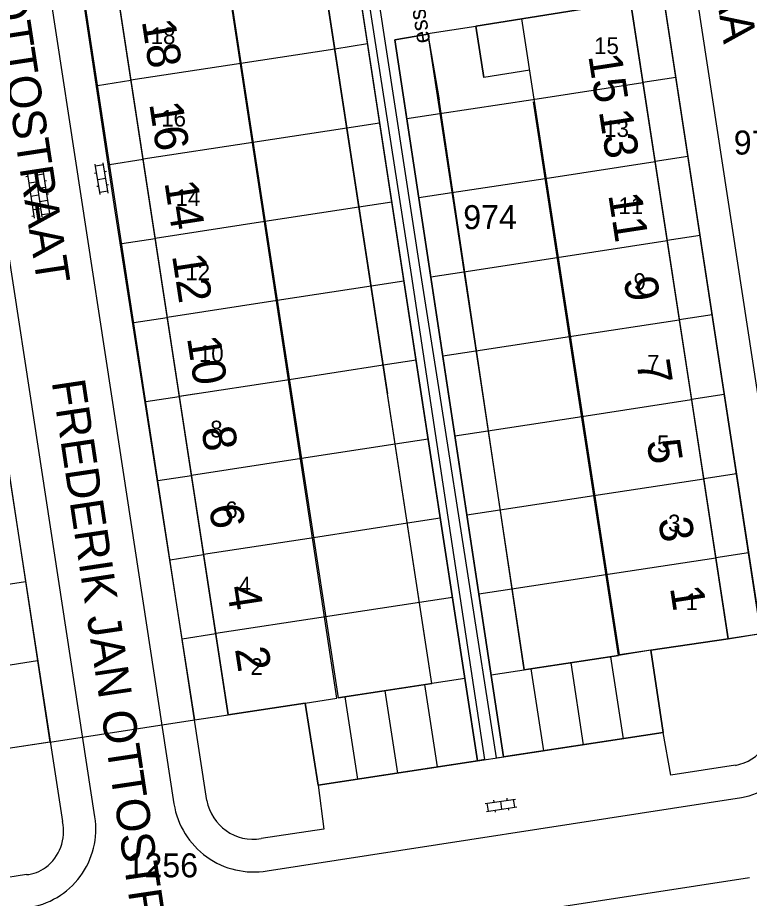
# Model space of a CAD drawing. Extents: x 148816 to 151297, y 399515 to 402500.
# Drawn here: x 150379.4 to 150434.3, y 401212.2 to 401278.2 of the extents above; entities that cross this region are included whole.
import ezdxf

# ---------------------------------------------------------------- set-up
doc = ezdxf.new("R2010")
doc.units = 0
for name, color, linetype in [('B01 Hoofdgebouw  [D] Norm', 7, 'Continuous'), ('B01 Hoofdgebouw  [T] Norm', 7, 'Continuous'), ('B01 hoofgebouw', 7, 'Continuous'), ('B02 Bijgebouw  [D] Norm', 7, 'Continuous'), ('B07 Tussenmuur  [D] Norm', 7, 'Continuous'), ('G01 perceelsgrens', 7, 'Continuous'), ('S02 Open verharding  Norm', 7, 'Continuous'), ('T04 Haag heg  [D] Gem', 7, 'Continuous'), ('T04 Haag heg  [D] Norm', 7, 'Continuous'), ('V00 Kant verharding algemeen  [T] Norm', 7, 'Continuous'), ('Z01 perceelnummer', 7, 'Continuous'), ('Z02 huisnummer', 7, 'Continuous'), ('Z02 Huisnummer  [Tekst] Norm', 7, 'Continuous'), ('Z06 straatnaam', 7, 'Continuous'), ('Z19 Overige Tekst  [Tekst] Gem', 7, 'Continuous')]:
    doc.layers.add(name, color=color, linetype=linetype)

msp = doc.modelspace()

# ---------------------------------------------------------------- linework, layer by layer
at = {"layer": 'B01 Hoofdgebouw  [D] Norm'}
for p, q in [((150394.3, 401286.79), (150399.938, 401250)), ((150392.829, 401250), (150391.53, 401249.801)), ((150414.919, 401228.912), (150424.464, 401230.359)), ((150412.944, 401228.641), (150403.434, 401227.183))]:
    msp.add_line(p, q, dxfattribs=at)
at = {"layer": 'B01 Hoofdgebouw  [T] Norm'}
for p, q in [((150409.67, 401250), (150403.82, 401288.13)), ((150386.06, 401285.53), (150391.5, 401250)), ((150425.37, 401279.43), (150413.77, 401277.58)), ((150429.89, 401250), (150425.37, 401279.43)), ((150413.77, 401277.58), (150414.38, 401273.73)), ((150410.17, 401276.97), (150407.7, 401276.54)), ((150407.7, 401276.54), (150411.72, 401250)), ((150421.452, 401250), (150418.09, 401271.89)), ((150391.5, 401250), (150395.19, 401225.92)), ((150399.938, 401250), (150403.434, 401227.183)), ((150410.478, 401228.263), (150407.146, 401250)), ((150413.89, 401222.47), (150409.67, 401250)), ((150411.72, 401250), (150415.85, 401222.77)), ((150414.26, 401250), (150417.401, 401229.288)), ((150424.464, 401230.359), (150421.452, 401250)), ((150432.71, 401231.61), (150429.89, 401250)), ((150426.9, 401230.77), (150432.71, 401231.61)), ((150427.83, 401224.6), (150426.9, 401230.77)), ((150395.19, 401225.92), (150400.98, 401226.8)), ((150400.98, 401226.8), (150401.94, 401220.64)), ((150415.85, 401222.77), (150427.83, 401224.6)), ((150401.94, 401220.64), (150413.89, 401222.47))]:
    msp.add_line(p, q, dxfattribs=at)
at = {"layer": 'B01 hoofgebouw'}
for points in [[(150402.12, 401282.81), (150401.36, 401287.75), (150403.82, 401288.13), (150413.89, 401222.47), (150401.94, 401220.64), (150400.98, 401226.8), (150395.19, 401225.92), (150386.06, 401285.53), (150394.3, 401286.79), (150395.05, 401281.85)], [(150403.434, 401227.183), (150410.478, 401228.263), (150402.12, 401282.81)], [(150400.98, 401226.8), (150403.353, 401227.161), (150395.05, 401281.85)], [(150414.38, 401273.73), (150413.77, 401277.58), (150425.37, 401279.43), (150432.71, 401231.61), (150426.9, 401230.77), (150427.83, 401224.6), (150415.85, 401222.77), (150407.7, 401276.54), (150410.17, 401276.97), (150411.03, 401272.05)], [(150426.9, 401230.77), (150424.544, 401230.429), (150417.222, 401278.13)], [(150417.816, 401274.257), (150414.38, 401273.73)], [(150424.464, 401230.359), (150417.401, 401229.288), (150411.03, 401272.05)]]:
    msp.add_lwpolyline(points, dxfattribs=at)
at = {"layer": 'B02 Bijgebouw  [D] Norm'}
for p, q in [((150401.36, 401287.75), (150407.146, 401250)), ((150410.17, 401276.97), (150414.26, 401250))]:
    msp.add_line(p, q, dxfattribs=at)
at = {"layer": 'B07 Tussenmuur  [D] Norm'}
for p, q in [((150405.645, 401276.233), (150403.183, 401275.855)), ((150405.645, 401276.233), (150403.183, 401275.855)), ((150396.139, 401274.775), (150387.899, 401273.513)), ((150396.139, 401274.775), (150387.899, 401273.513)), ((150418.059, 401272.078), (150426.303, 401273.344)), ((150418.059, 401272.078), (150426.303, 401273.344)), ((150408.593, 401270.643), (150411.073, 401271.019)), ((150408.593, 401270.643), (150411.073, 401271.019)), ((150406.555, 401270.302), (150404.092, 401269.924)), ((150406.555, 401270.302), (150404.092, 401269.924)), ((150397.048, 401268.844), (150388.808, 401267.582)), ((150397.048, 401268.844), (150388.808, 401267.582)), ((150418.97, 401266.148), (150427.214, 401267.414)), ((150418.97, 401266.148), (150427.214, 401267.414)), ((150409.492, 401264.711), (150411.972, 401265.087)), ((150409.492, 401264.711), (150411.972, 401265.087)), ((150407.465, 401264.371), (150405.001, 401263.993)), ((150407.465, 401264.371), (150405.001, 401263.993)), ((150397.956, 401262.913), (150389.716, 401261.651)), ((150397.956, 401262.913), (150389.716, 401261.651)), ((150419.881, 401260.217), (150428.125, 401261.483)), ((150419.881, 401260.217), (150428.125, 401261.483)), ((150410.39, 401258.778), (150412.872, 401259.154)), ((150410.39, 401258.778), (150412.872, 401259.154)), ((150408.375, 401258.44), (150405.91, 401258.062)), ((150408.375, 401258.44), (150405.91, 401258.062)), ((150398.864, 401256.982), (150390.624, 401255.72)), ((150398.864, 401256.982), (150390.624, 401255.72)), ((150420.791, 401254.287), (150429.035, 401255.553)), ((150420.791, 401254.287), (150429.035, 401255.553)), ((150411.289, 401252.846), (150413.771, 401253.222)), ((150411.289, 401252.846), (150413.771, 401253.222)), ((150409.285, 401252.509), (150406.819, 401252.131)), ((150409.285, 401252.509), (150406.819, 401252.131)), ((150399.773, 401251.051), (150391.533, 401249.789)), ((150399.773, 401251.051), (150391.533, 401249.789)), ((150421.713, 401248.296), (150429.957, 401249.56)), ((150421.713, 401248.296), (150429.957, 401249.56)), ((150412.197, 401246.852), (150414.68, 401247.229)), ((150412.197, 401246.852), (150414.68, 401247.229)), ((150410.193, 401246.591), (150407.727, 401246.213)), ((150410.193, 401246.591), (150407.727, 401246.213)), ((150400.683, 401245.133), (150392.439, 401243.87)), ((150400.683, 401245.133), (150392.439, 401243.87)), ((150422.622, 401242.365), (150430.866, 401243.629)), ((150422.622, 401242.365), (150430.866, 401243.629)), ((150413.097, 401240.92), (150415.58, 401241.297)), ((150413.097, 401240.92), (150415.58, 401241.297)), ((150411.102, 401240.66), (150408.636, 401240.282)), ((150411.102, 401240.66), (150408.636, 401240.282)), ((150401.591, 401239.202), (150393.347, 401237.939)), ((150401.591, 401239.202), (150393.347, 401237.939)), ((150423.531, 401236.434), (150431.775, 401237.698)), ((150423.531, 401236.434), (150431.775, 401237.698)), ((150413.997, 401234.989), (150416.479, 401235.365)), ((150413.997, 401234.989), (150416.479, 401235.365)), ((150412.011, 401234.729), (150409.545, 401234.351)), ((150412.011, 401234.729), (150409.545, 401234.351)), ((150402.5, 401233.271), (150394.256, 401232.008)), ((150402.5, 401233.271), (150394.256, 401232.008)), ((150426.9, 401230.77), (150424.464, 401230.359)), ((150426.9, 401230.77), (150424.464, 401230.359)), ((150420.894, 401229.818), (150421.826, 401223.676)), ((150420.894, 401229.818), (150421.826, 401223.676)), ((150423.882, 401230.271), (150424.814, 401224.129)), ((150423.882, 401230.271), (150424.814, 401224.129)), ((150417.906, 401229.365), (150418.838, 401223.223)), ((150417.906, 401229.365), (150418.838, 401223.223)), ((150407.915, 401221.554), (150406.969, 401227.725)), ((150407.915, 401221.554), (150406.969, 401227.725)), ((150410.902, 401222.012), (150409.956, 401228.183)), ((150410.902, 401222.012), (150409.956, 401228.183)), ((150404.927, 401221.096), (150403.981, 401227.267)), ((150404.927, 401221.096), (150403.981, 401227.267))]:
    msp.add_line(p, q, dxfattribs=at)
at = {"layer": 'G01 perceelsgrens'}
for points in [[(150435.155, 401232.009), (150419.868, 401332)], [(150377.41, 401325.377), (150386.704, 401263.707), (150392.667, 401225.546)], [(150369.86, 401302.038), (150377.754, 401250.446), (150381.82, 401223.87)], [(150392.667, 401225.546), (150394.858, 401225.869), (150400.98, 401226.8), (150401.94, 401220.64), (150427.83, 401224.6), (150426.9, 401230.77), (150432.69, 401231.607), (150435.155, 401232.009)], [(150381.82, 401223.87), (150392.667, 401225.546)], [(150381.82, 401223.87), (150378.36, 401223.34), (150372.36, 401222.42), (150373.27, 401216.24), (150354.371, 401213.347)]]:
    msp.add_lwpolyline(points, dxfattribs=at)
at = {"layer": 'S02 Open verharding  Norm'}
for p, q in [((150385.595, 401264.939), (150385.217, 401267.208)), ((150385.833, 401267.158), (150385.242, 401267.06)), ((150386.187, 401265.038), (150385.809, 401267.306)), ((150385.916, 401266.665), (150386.064, 401266.69)), ((150380.161, 401266.283), (150380.012, 401266.261)), ((150380.138, 401266.432), (150380.634, 401263.169)), ((150380.731, 401266.522), (150381.228, 401263.26)), ((150381.347, 401266.464), (150380.754, 401266.374)), ((150381.324, 401266.612), (150381.821, 401263.35)), ((150385.176, 401266.542), (150385.324, 401266.567)), ((150385.406, 401266.073), (150385.998, 401266.172)), ((150380.829, 401265.879), (150380.236, 401265.789)), ((150381.497, 401265.475), (150380.904, 401265.385)), ((150381.422, 401265.97), (150381.57, 401265.992)), ((150385.34, 401265.556), (150385.488, 401265.58)), ((150386.08, 401265.679), (150386.228, 401265.703)), ((150380.311, 401265.295), (150380.163, 401265.272)), ((150380.979, 401264.891), (150380.386, 401264.801)), ((150381.573, 401264.981), (150381.721, 401265.004)), ((150386.162, 401265.186), (150385.57, 401265.087)), ((150380.461, 401264.306), (150380.313, 401264.284)), ((150381.648, 401264.487), (150381.055, 401264.396)), ((150380.537, 401263.812), (150381.13, 401263.902)), ((150381.798, 401263.498), (150381.205, 401263.408)), ((150381.723, 401263.992), (150381.871, 401264.015)), ((150380.612, 401263.318), (150380.464, 401263.295)), ((150414.475, 401219.27), (150416.75, 401219.604)), ((150414.71, 401218.698), (150414.623, 401219.292)), ((150415.096, 401219.513), (150415.118, 401219.364)), ((150415.613, 401219.437), (150415.699, 401218.843)), ((150416.086, 401219.658), (150416.107, 401219.509)), ((150416.689, 401218.988), (150416.602, 401219.582)), ((150414.562, 401218.676), (150416.837, 401219.01)), ((150415.205, 401218.771), (150415.227, 401218.622)), ((150416.194, 401218.916), (150416.216, 401218.767))]:
    msp.add_line(p, q, dxfattribs=at)
at = {"layer": 'T04 Haag heg  [D] Gem'}
for p, q in [((150410.164, 401277.009), (150413.77, 401277.58)), ((150403.183, 401275.855), (150396.139, 401274.775)), ((150385.395, 401273.13), (150387.899, 401273.513)), ((150428.774, 401273.722), (150426.303, 401273.344)), ((150411.073, 401271.019), (150418.059, 401272.078)), ((150404.092, 401269.924), (150397.048, 401268.844)), ((150386.301, 401267.199), (150388.808, 401267.582)), ((150429.681, 401267.791), (150427.214, 401267.414)), ((150411.972, 401265.087), (150418.97, 401266.148)), ((150405.001, 401263.993), (150397.956, 401262.913)), ((150387.208, 401261.268), (150389.716, 401261.651)), ((150430.587, 401261.859), (150428.125, 401261.483)), ((150412.872, 401259.154), (150419.881, 401260.217)), ((150405.91, 401258.062), (150398.864, 401256.982)), ((150388.114, 401255.336), (150390.624, 401255.72)), ((150431.494, 401255.929), (150429.035, 401255.553)), ((150413.771, 401253.222), (150420.791, 401254.287)), ((150406.819, 401252.131), (150399.773, 401251.051)), ((150389.019, 401249.417), (150391.53, 401249.801)), ((150432.41, 401249.935), (150429.957, 401249.56)), ((150414.68, 401247.229), (150421.713, 401248.296)), ((150407.727, 401246.213), (150400.683, 401245.133)), ((150389.925, 401243.486), (150392.439, 401243.87)), ((150433.317, 401244.004), (150430.866, 401243.629)), ((150415.58, 401241.297), (150422.622, 401242.365)), ((150408.636, 401240.282), (150401.591, 401239.202)), ((150390.831, 401237.555), (150393.347, 401237.939)), ((150434.225, 401238.073), (150431.775, 401237.698)), ((150416.479, 401235.365), (150423.531, 401236.434)), ((150379.99, 401235.902), (150376.555, 401235.373)), ((150409.545, 401234.351), (150402.5, 401233.271)), ((150391.738, 401231.623), (150394.256, 401232.008)), ((150435.157, 401231.984), (150432.71, 401231.61)), ((150380.904, 401229.967), (150377.471, 401229.439)), ((150381.842, 401223.876), (150378.36, 401223.34))]:
    msp.add_line(p, q, dxfattribs=at)
at = {"layer": 'T04 Haag heg  [D] Norm'}
msp.add_line((150392.668, 401225.535), (150395.19, 401225.92), dxfattribs=at)
at = {"layer": 'V00 Kant verharding algemeen  [T] Norm'}
for p, q in [((150397.98, 401334.89), (150409.63, 401259.03)), ((150434.92, 401250), (150421.86, 401335.23)), ((150419.56, 401334.01), (150432.4, 401250)), ((150374.52, 401327.68), (150386.42, 401250)), ((150380.33, 401250), (150368.57, 401326.77)), ((150404.08, 401290.25), (150408.91, 401258.94)), ((150388.93, 401250), (150383.273, 401287.009)), ((150408.91, 401258.94), (150410.26, 401250)), ((150409.63, 401259.03), (150411.04, 401250)), ((150377.82, 401250), (150382.76, 401217.91)), ((150385.19, 401218.27), (150380.33, 401250)), ((150386.42, 401250), (150391.13, 401219.23)), ((150393.59, 401219.5), (150388.93, 401250)), ((150410.26, 401250), (150414.42, 401222.56)), ((150411.04, 401250), (150415.29, 401222.69)), ((150432.4, 401250), (150436.08, 401225.95)), ((150428.41, 401221.38), (150427.83, 401224.6)), ((150414.42, 401222.56), (150413.89, 401222.47)), ((150415.29, 401222.69), (150415.85, 401222.77)), ((150433.25, 401222.13), (150428.41, 401221.38)), ((150401.94, 401220.64), (150402.38, 401217.35)), ((150398.12, 401214.22), (150433.7, 401219.71)), ((150402.38, 401217.35), (150397.67, 401216.63)), ((150380.06, 401213.93), (150373.87, 401213)), ((150434.29, 401213.7), (150329.82, 401197.6))]:
    msp.add_line(p, q, dxfattribs=at)
for centre, radius, start, end in [((150432.616, 401225.582), 5.971, 280.45661, 7.96804), ((150432.586, 401225.58), 3.514, 280.89869, 6.03641), ((150397.11, 401220.192), 6.057, 189.13618, 279.60258), ((150397.098, 401220.152), 3.568, 190.52297, 279.22951), ((150379.327, 401217.332), 5.938, 277.87154, 9.09082), ((150379.535, 401217.146), 3.314, 306.15072, 13.32238), ((150379.9, 401216.516), 2.591, 273.53274, 307.84256)]:
    msp.add_arc(centre, radius, start, end, dxfattribs=at)

# ---------------------------------------------------------------- texts
at = {"layer": 'Z01 perceelnummer'}
for s, p in [('973', (150433.118, 401267.938)), ('974', (150412.829, 401262.345)), ('1256', (150387.578, 401213.73))]:
    msp.add_text(s, height=1.8, dxfattribs=at).set_placement(p)
at = {"layer": 'Z02 huisnummer'}
for s, rotation, p in [('18', 278.68085, (150388.706, 401277.959)), ('15', 278.74616, (150422.202, 401275.352)), ('16', 278.68085, (150389.267, 401271.756)), ('13', 278.74616, (150422.994, 401271.189)), ('14', 278.68085, (150390.408, 401265.854)), ('11', 278.74616, (150423.7, 401264.928)), ('12', 278.68085, (150390.975, 401260.369)), ('9', 278.74616, (150424.854, 401258.618)), ('10', 278.68085, (150392.099, 401254.196)), ('7', 278.74616, (150425.812, 401252.381)), ('8', 278.68085, (150393.186, 401247.399)), ('5', 278.74616, (150426.581, 401246.436)), ('6', 278.68085, (150393.748, 401241.577)), ('3', 278.74616, (150427.443, 401240.58)), ('4', 278.68085, (150395.076, 401235.483)), ('1', 278.74616, (150428.325, 401235.457)), ('2', 278.68085, (150395.696, 401230.864))]:
    msp.add_text(s, height=2.5, rotation=rotation, dxfattribs=at).set_placement(p)
at = {"layer": 'Z02 Huisnummer  [Tekst] Norm'}
for s, p in [('18', (150389.379, 401276.219)), ('15', (150422.64, 401275.48)), ('16', (150390.17, 401270.04)), ('13', (150423.396, 401269.26)), ('14', (150391.244, 401264.083)), ('11', (150424.469, 401263.47)), ('12', (150391.978, 401258.516)), ('9', (150425.6, 401257.792)), ('10', (150392.995, 401252.392)), ('7', (150426.617, 401251.668)), ('8', (150393.846, 401246.728)), ('5', (150427.362, 401245.621)), ('6', (150394.969, 401240.671)), ('3', (150428.19, 401239.681)), ('4', (150395.974, 401235.022)), ('1', (150429.499, 401233.772)), ('2', (150396.861, 401228.907))]:
    msp.add_text(s, height=1.25, dxfattribs=at).set_placement(p)
at = {"layer": 'Z06 straatnaam'}
for s, rotation, p in [('FREDERIK JAN OTTOSTRAAT', 278.6895, (150373.702, 401305.116)), ('HOF TER AA', 278.68085, (150429.342, 401296.006)), ('FREDERIK JAN OTTOSTRAAT', 278.51093, (150381.951, 401250.904))]:
    msp.add_text(s, height=2.5, rotation=rotation, dxfattribs=at).set_placement(p)
at = {"layer": 'Z19 Overige Tekst  [Tekst] Gem'}
msp.add_text('essent', height=1.25, rotation=99.21272, dxfattribs=at).set_placement((150410.366, 401276.378))

doc.saveas('drawing.dxf')
